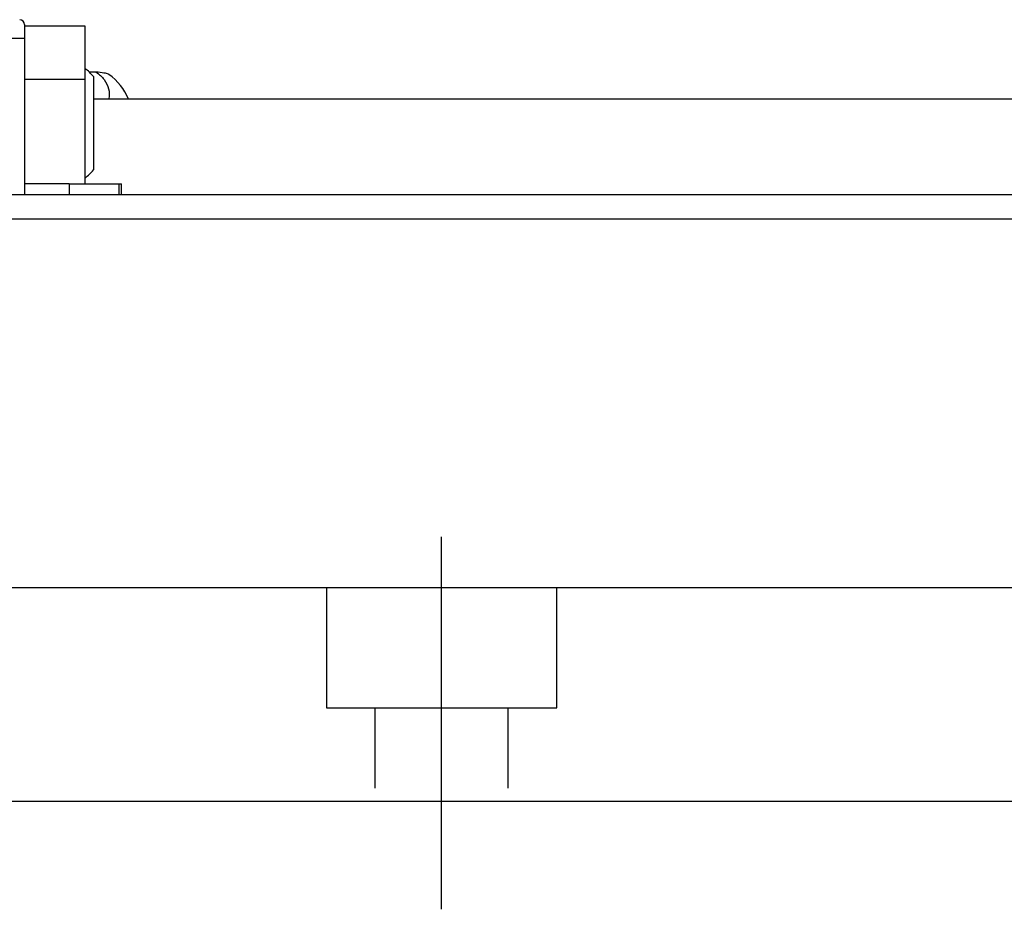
# Model space of a CAD drawing. Header units: millimetres. Extents: x -227 to 3135, y -1502 to 860.
# Tile 486 of 582: x 1276 to 1317, y -720 to -683. Entities that reach past the tile are written whole.
import ezdxf
from ezdxf.lldxf.tags import DXFTag

# ---------------------------------------------------------------- set-up
doc = ezdxf.new("R2010")
doc.units = ezdxf.units.MM
doc.layers.add('2', color=7, linetype='CONTINUOUS', true_color=0xffffff)
tags = doc.linetypes.add('DASHED', pattern=[25.72, 12.86, -12.86]).pattern_tags.tags
tags[6:7] = [DXFTag(74, 4), DXFTag(75, 0), DXFTag(340, '0'), DXFTag(46, 0.0), DXFTag(50, 0.0), DXFTag(44, 0.0), DXFTag(45, 0.0)]
tags[4:5] = [DXFTag(74, 4), DXFTag(75, 0), DXFTag(340, '0'), DXFTag(46, 0.0), DXFTag(50, 0.0), DXFTag(44, 0.0), DXFTag(45, 0.0)]

msp = doc.modelspace()

# ---------------------------------------------------------------- linework, layer by layer
at = {"layer": '2', "linetype": 'Continuous'}
for p, q in [((1276.315, -683.361), (1276.315, -683.431)), ((1276.315, -683.431), (1276.315, -683.931)), ((1278.815, -683.431), (1276.315, -683.431)), ((1278.815, -685.631), (1278.815, -683.431)), ((1276.315, -683.931), (1207.315, -683.931)), ((1276.315, -683.931), (1276.315, -690.383)), ((1279.273, -685.322), (1278.988, -685.322)), ((1279.165, -685.506), (1279.165, -687.431)), ((1278.815, -685.631), (1276.315, -685.631)), ((1278.815, -688.931), (1278.815, -685.631)), ((1443.514, -686.431), (1279.165, -686.431)), ((1279.165, -687.431), (1279.165, -689.356)), ((1278.815, -689.931), (1278.815, -688.931)), ((1278.161, -689.931), (1276.315, -689.931)), ((1278.161, -689.931), (1280.201, -689.931)), ((1278.161, -689.931), (1278.161, -690.383)), ((1280.201, -689.931), (1280.315, -689.931)), ((1280.201, -689.931), (1280.201, -690.383)), ((1280.315, -690.383), (1280.315, -689.931)), ((1443.514, -690.383), (1242.761, -690.383)), ((1443.514, -691.383), (1143.514, -691.383)), ((1443.514, -706.583), (1238.608, -706.583)), ((1443.514, -715.384), (1236.352, -715.384))]:
    msp.add_line(p, q, dxfattribs=at)
at = {"layer": '2', "linetype": 'DASHED'}
for p, q in [((1276.315, -683.431), (1276.315, -683.431)), ((1276.315, -683.531), (1276.315, -683.531)), ((1278.815, -683.431), (1278.815, -683.431))]:
    msp.add_line(p, q, dxfattribs=at)
at = {"layer": '2', "ltscale": 0.5}
msp.add_line((1293.514, -719.833), (1293.514, -704.473), dxfattribs=at)
at = {"layer": '2', "linetype": 'DASHED', "ltscale": 0.1}
for p, q in [((1288.764, -706.583), (1288.764, -711.533)), ((1298.264, -711.533), (1298.264, -706.583)), ((1288.764, -711.533), (1298.264, -711.533)), ((1290.764, -711.533), (1290.764, -714.833)), ((1296.264, -714.833), (1296.264, -711.533))]:
    msp.add_line(p, q, dxfattribs=at)
at = {"layer": '2', "linetype": 'Continuous'}
for centre, radius, start, end in [((1276.115, -683.361), 0.2, 0, 88.5), ((1277.026, -687.388), 2.85, 41.3431, 51.1006), ((1278.315, -687.43), 2.5, 23.5613, 53.5675), ((1277.026, -687.473), 2.85, 308.8994, 318.6569)]:
    msp.add_arc(centre, radius, start, end, dxfattribs=at)
for points, knots in [([(1279.801, -685.419), (1279.777, -685.402), (1279.727, -685.386), (1279.576, -685.355), (1279.473, -685.341), (1279.326, -685.327), (1279.3, -685.324), (1279.273, -685.322)], [0, 0, 0, 0, 0.448024, 0.448024, 0.905631, 0.905631, 1, 1, 1, 1]), ([(1279.273, -685.322), (1279.402, -685.409), (1279.515, -685.515), (1279.688, -685.748), (1279.75, -685.878), (1279.818, -686.145), (1279.824, -686.284), (1279.801, -686.423), (1279.801, -686.427), (1279.8, -686.431)], [0, 0, 0, 0, 0.33014, 0.33014, 0.660281, 0.660281, 0.990421, 0.990421, 1, 1, 1, 1])]:
    msp.add_open_spline(points, degree=3, knots=knots, dxfattribs=at)

doc.saveas('drawing.dxf')
